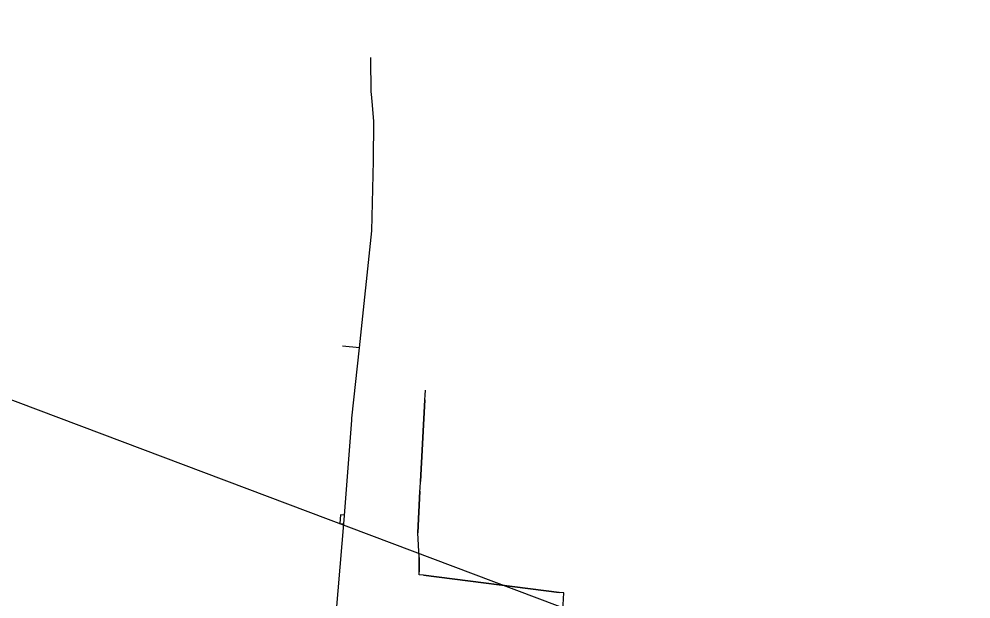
# Model space of a CAD drawing. Extents: x -748507 to -687366, y -1057342 to -1024924.
# Drawn here: x -742067.1 to -741868.9, y -1042993.1 to -1042872.3 of the extents above; entities that cross this region are included whole.
import ezdxf

# ---------------------------------------------------------------- set-up
doc = ezdxf.new("R2010")
doc.units = 0
doc.layers.add('STL - PRAŽSKÁ PLYNÁRENSKÁ', color=7, linetype='Continuous')
doc.layers.add('Telefonica O2', color=7, linetype='Continuous')

msp = doc.modelspace()

# ---------------------------------------------------------------- linework, layer by layer
at = {"layer": 'STL - PRAŽSKÁ PLYNÁRENSKÁ'}
for p, q in [((-741996.21, -1042940.76), (-741999.7, -1042940.42)), ((-741982.55, -1042951.63), (-741983.48, -1042968.59)), ((-741983.6, -1042970.63), (-741984.07, -1042979.29)), ((-742001.05, -1042996.31), (-741999.34, -1042976.6)), ((-741983.73, -1042984.46), (-741983.73, -1042987.4)), ((-741982.84, -1042988.13), (-741954.59, -1042991.71))]:
    msp.add_line(p, q, dxfattribs=at)
for points in [[(-741996.21, -1042940.76), (-741993.64, -1042916.41), (-741993.26, -1042901.85), (-741993.19, -1042893.59), (-741993.57, -1042889.49), (-741993.71, -1042887.96), (-741993.75, -1042887.47), (-741993.8, -1042880.64), (-741993.8, -1042880.34)], [(-741999.34, -1042976.6), (-741997.79, -1042955.83), (-741997.76, -1042955.45), (-741996.21, -1042940.76)], [(-741983.73, -1042988.02), (-741983.73, -1042987.4), (-741983.73, -1042984.46), (-741984.07, -1042979.29), (-741983.6, -1042970.63), (-741983.56, -1042970.01), (-741983.48, -1042968.59), (-741982.55, -1042951.63), (-741982.49, -1042950.61), (-741982.44, -1042949.61)], [(-741999.26, -1042975.64), (-742000.13, -1042975.57), (-742000.29, -1042977.33), (-741999.41, -1042977.4)], [(-741954.59, -1042991.71), (-741982.84, -1042988.13), (-741983.73, -1042988.02)], [(-741907.16, -1043000.81), (-741907.07, -1042999.43), (-741924.02, -1042998.01), (-741929.61, -1042997.55), (-741929.48, -1042996.31), (-741942.69, -1042995.25), (-741945.29, -1042996.93), (-741949.32, -1042996.86), (-741949.42, -1042996.86), (-741949.72, -1042996.85), (-741953.72, -1042996.78), (-741953.82, -1042996.78), (-741953.92, -1042996.78), (-741953.64, -1042991.79), (-741954.59, -1042991.71)]]:
    msp.add_lwpolyline(points, dxfattribs=at)
at = {"layer": 'Telefonica O2'}
msp.add_lwpolyline([(-748091, -1040682), (-739483, -1043926)], dxfattribs=at)

doc.saveas('drawing.dxf')
